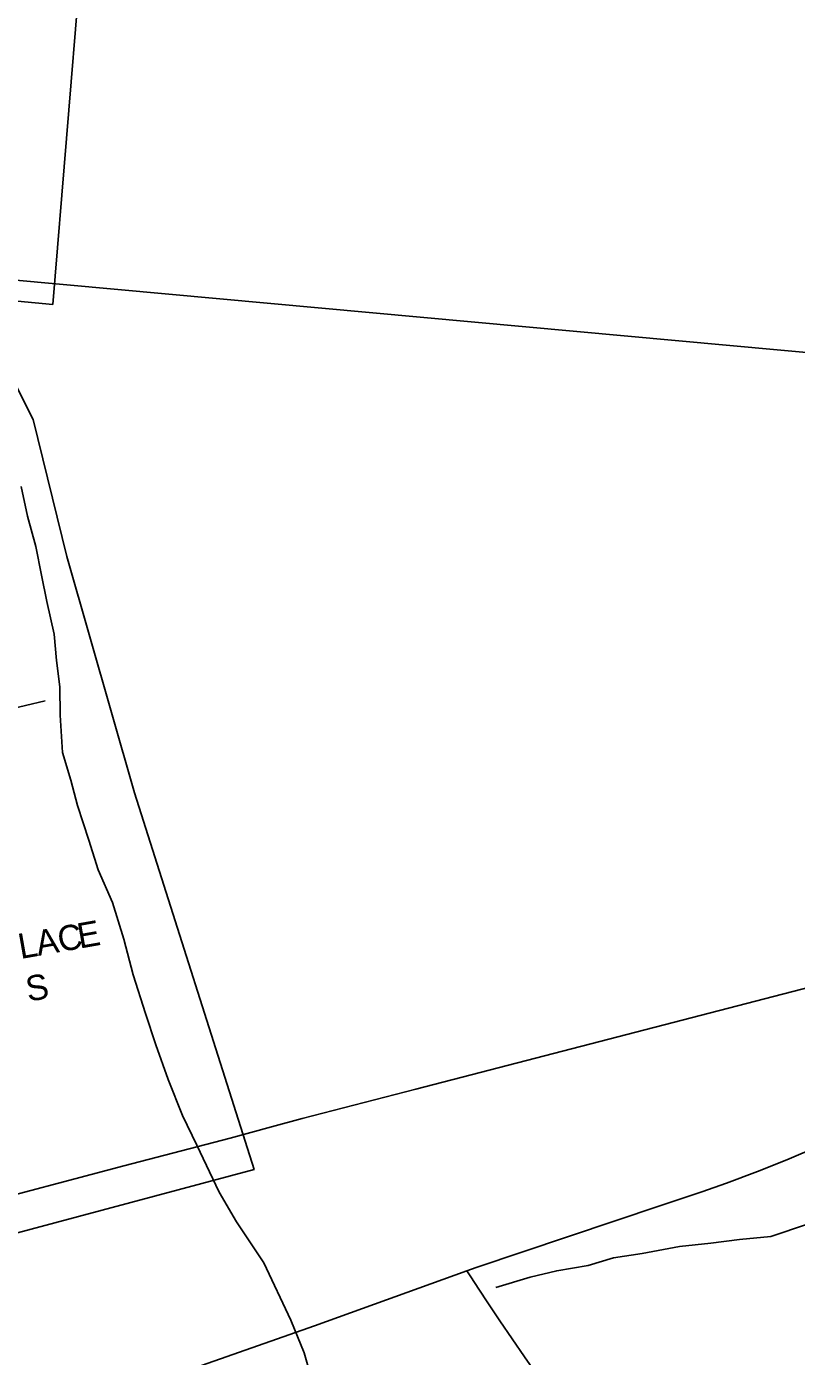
# Model space of a CAD drawing. Extents: x 0 to 680, y 0 to 440.
# Drawn here: x 512.14 to 517.23, y 332.08 to 340.88 of the extents above; entities that cross this region are included whole.
import ezdxf

# ---------------------------------------------------------------- set-up
doc = ezdxf.new("R2010")
doc.units = 0
for name, color, linetype in [('GM_X_City_Street', 7, 'Continuous'), ('GM_X_City_Street_Text', 7, 'Continuous'), ('GM_X_Corporation', 7, 'Continuous'), ('GM_X_County_Road', 7, 'Continuous'), ('GM_X_Minor_River', 7, 'Continuous'), ('GM_X_Section', 7, 'Continuous'), ('GM_X_State_Route', 7, 'Continuous')]:
    doc.layers.add(name, color=color, linetype=linetype)

msp = doc.modelspace()

# ---------------------------------------------------------------- linework, layer by layer
at = {"layer": 'GM_X_City_Street'}
msp.add_lwpolyline([(511.8587, 336.325), (512.0015, 336.3583), (512.2608, 336.4206)], dxfattribs=at)
at = {"layer": 'GM_X_Corporation'}
msp.add_lwpolyline([(511.9908, 359.8523), (512.6521, 356.7248), (513.1846, 354.3706), (515.3698, 347.5301), (514.0245, 347.7191), (513.0368, 347.826), (512.3116, 339.041), (511.7709, 339.0922), (512.1821, 338.2809), (512.404, 337.3732), (512.8532, 335.8119), (513.6443, 333.3203), (511.8207, 332.8331), (511.9704, 332.1724), (512.2184, 331.4706)], dxfattribs=at)
at = {"layer": 'GM_X_County_Road'}
for points in [[(515.0521, 332.6488), (515.1145, 332.6714), (516.3356, 333.0809), (516.6057, 333.1714), (516.7708, 333.2295), (516.9754, 333.3062), (517.1688, 333.3834), (517.3804, 333.4747), (517.5785, 333.5693), (517.7732, 333.6702), (518.0787, 333.8419), (519.1057, 334.4478), (519.4607, 334.6508)], [(512.2162, 331.6441), (514.0446, 332.2852), (515.0521, 332.6488)], [(515.0521, 332.6488), (515.0735, 332.6158), (515.135, 332.5213), (515.1862, 332.4452), (515.2086, 332.4118), (515.2704, 332.3194), (515.433, 332.0813), (515.4683, 332.0294), (515.8247, 331.5049), (516.2454, 330.8938), (516.4942, 330.5372), (516.6245, 330.3583), (516.6867, 330.2785), (516.7418, 330.213), (516.7923, 330.1584), (516.8461, 330.1056), (516.8931, 330.0628), (516.9312, 330.0306), (516.9683, 330.0013), (517.0088, 329.9717), (517.0408, 329.9506), (517.0831, 329.9252), (517.1158, 329.9069), (517.3037, 329.8088)]]:
    msp.add_lwpolyline(points, dxfattribs=at)
at = {"layer": 'GM_X_Minor_River'}
for points in [[(514.025, 331.9321), (513.9755, 332.1072), (513.8869, 332.3233), (513.7085, 332.702), (513.5276, 332.9738), (513.4118, 333.1705), (513.2652, 333.4816), (513.1695, 333.6778), (513.0747, 333.9142), (512.9931, 334.1435), (512.9244, 334.3525), (512.8434, 334.6085), (512.782, 334.8441), (512.7074, 335.0867), (512.6121, 335.303), (512.5498, 335.4984), (512.4749, 335.7276), (512.432, 335.8958), (512.3761, 336.0777), (512.3618, 336.3255), (512.3594, 336.5129), (512.3368, 336.6873), (512.3207, 336.8616), (512.2722, 337.0769), (512.2362, 337.2516), (512.2005, 337.4398), (512.145, 337.6418), (512.1028, 337.8367)], [(515.2427, 332.5391), (515.4717, 332.6074), (515.6466, 332.6501), (515.8546, 332.6854), (516.023, 332.735), (516.2109, 332.764), (516.4594, 332.8117), (516.6672, 332.8337), (516.855, 332.856), (517.0628, 332.8779), (517.3054, 332.9592)]]:
    msp.add_lwpolyline(points, dxfattribs=at)
at = {"layer": 'GM_X_Section'}
msp.add_lwpolyline([(522.6742, 355.8477), (521.1787, 338.3678), (503.5805, 339.9784), (505.1157, 357.4443)], close=True, dxfattribs=at)
msp.add_lwpolyline([(502.8533, 331.7887), (503.5805, 339.9784), (521.1787, 338.3678)], dxfattribs=at)
at = {"layer": 'GM_X_State_Route'}
for points in [[(513.7585, 333.602), (513.961, 333.6567), (514.7142, 333.8517), (517.3868, 334.5443)], [(513.486, 333.5283), (513.7585, 333.602)], [(511.7324, 333.0667), (512.7828, 333.3434), (513.486, 333.5283)]]:
    msp.add_lwpolyline(points, dxfattribs=at)

# ---------------------------------------------------------------- texts
at = {"layer": 'GM_X_City_Street_Text'}
for s, rotation, p in [('C', 10.00939, (512.3594, 334.7576)), ('E', 9.9969, (512.4896, 334.7806)), ('L', 9.9969, (512.099, 334.7117)), ('A', 10.02553, (512.2148, 334.7321)), ('S', 10.1362, (512.1495, 334.4292))]:
    msp.add_text(s, height=0.1669, rotation=rotation, dxfattribs=at).set_placement(p)

doc.saveas('drawing.dxf')
